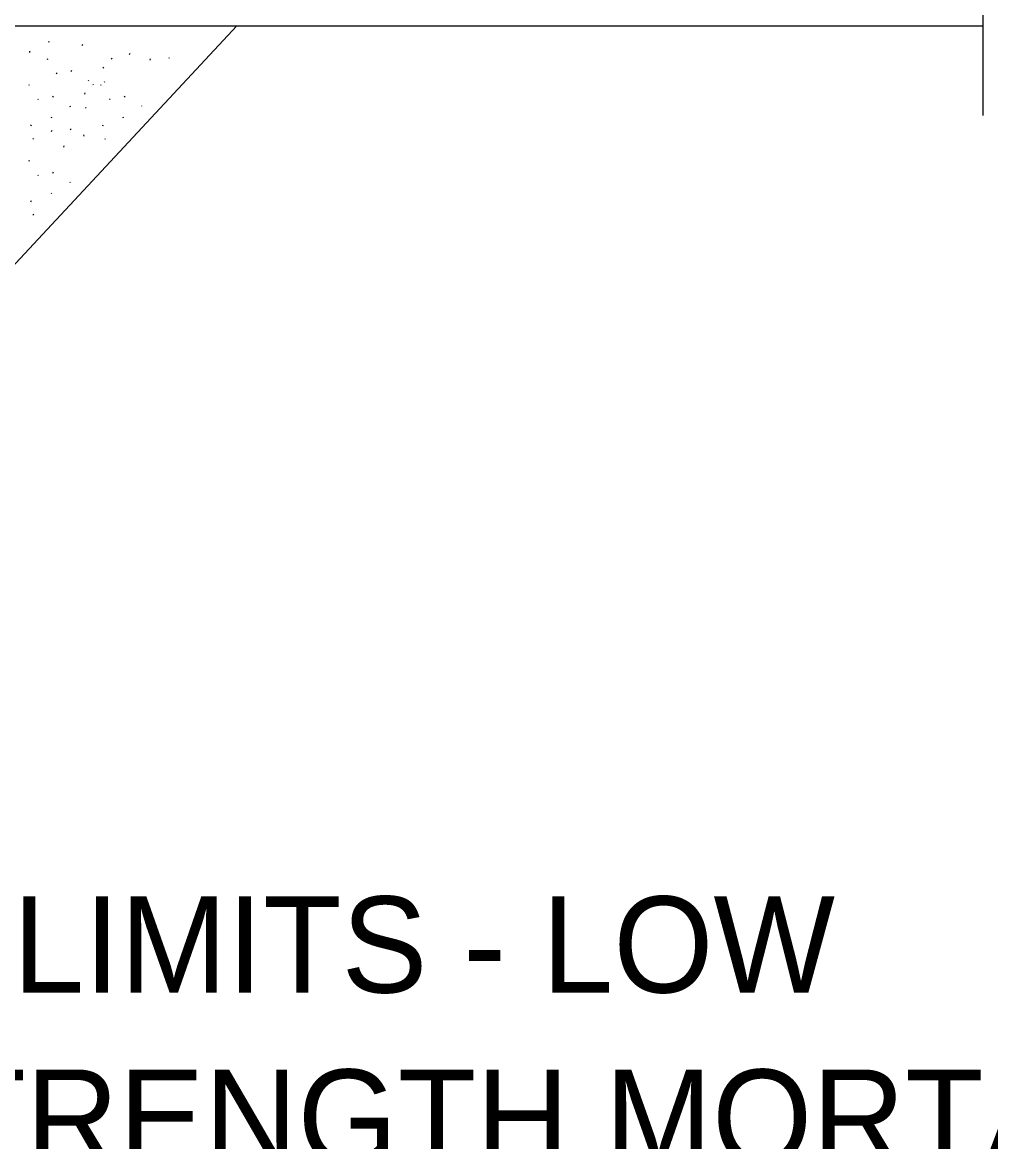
# Model space of a CAD drawing. Extents: x -1609 to 1184, y -412 to 394.
# Drawn here: x 604.678 to 607.495, y 242.766 to 246.024 of the extents above; entities that cross this region are included whole.
import ezdxf

# ---------------------------------------------------------------- set-up
doc = ezdxf.new("R2010")
doc.units = 0
for name, color, linetype in [('Default', 7, 'Continuous'), ('SH_Data', 7, 'Continuous'), ('ST_Details', 7, 'Continuous'), ('ST_Text', 7, 'Continuous')]:
    doc.layers.add(name, color=color, linetype=linetype)

msp = doc.modelspace()

# ---------------------------------------------------------------- linework, layer by layer
at = {"layer": 'Default'}
for p, q in [((598.3883, 246.0133), (607.4734, 246.0133)), ((605.3017, 246.0133), (602.3217, 242.8133))]:
    msp.add_line(p, q, dxfattribs=at)
at = {"layer": 'ST_Details'}
msp.add_line((607.4734, 245.7529), (607.4734, 246.5026), dxfattribs=at)
at = {"layer": 'ST_Text'}
for p, q in [((604.7544, 245.9659), (604.756, 245.9694)), ((604.8518, 245.9566), (604.8534, 245.9601)), ((604.6987, 245.9399), (604.699, 245.9364)), ((604.9897, 245.9302), (604.9913, 245.9337)), ((605.1038, 245.9217), (605.1054, 245.9193)), ((604.7498, 245.9182), (604.7514, 245.9159)), ((604.913, 245.89), (604.9146, 245.8936)), ((604.9361, 245.9191), (604.9377, 245.9167)), ((605.0494, 245.9141), (605.0509, 245.9176)), ((604.7761, 245.8764), (604.7777, 245.8741)), ((604.82, 245.881), (604.8216, 245.8845)), ((604.869, 245.8559), (604.8706, 245.8535)), ((604.6962, 245.8428), (604.6978, 245.8405)), ((604.8826, 245.8437), (604.8841, 245.8414)), ((604.9049, 245.8428), (604.9065, 245.8405)), ((604.9154, 245.8516), (604.917, 245.8493)), ((604.7225, 245.8011), (604.7241, 245.7987)), ((604.7664, 245.8056), (604.768, 245.8092)), ((604.8594, 245.8147), (604.861, 245.8182)), ((604.9312, 245.8011), (604.9328, 245.7987)), ((604.9751, 245.8056), (604.9767, 245.8092)), ((604.8155, 245.7805), (604.817, 245.7782)), ((604.8618, 245.7763), (604.8634, 245.7739)), ((605.0242, 245.7805), (605.0244, 245.7801)), ((604.7029, 245.7221), (604.7044, 245.7256)), ((604.7612, 245.7484), (604.7628, 245.7461)), ((604.9116, 245.7221), (604.9131, 245.7256)), ((604.9699, 245.7484), (604.9715, 245.7461)), ((604.7625, 245.706), (604.7641, 245.7095)), ((604.8169, 245.7136), (604.8185, 245.7112)), ((604.8558, 245.6961), (604.8562, 245.6926)), ((604.7086, 245.6857), (604.7102, 245.6834)), ((604.7982, 245.6605), (604.7998, 245.664)), ((604.9173, 245.6857), (604.9188, 245.6834)), ((604.6962, 245.6221), (604.6978, 245.6198)), ((604.7225, 245.5803), (604.7241, 245.578)), ((604.7664, 245.5849), (604.768, 245.5884)), ((604.8155, 245.5598), (604.817, 245.5574)), ((604.7029, 245.5013), (604.7044, 245.5049)), ((604.7612, 245.5277), (604.7628, 245.5253)), ((604.7086, 245.465), (604.7102, 245.4626))]:
    msp.add_line(p, q, dxfattribs=at)

# ---------------------------------------------------------------- texts
at = {"layer": 'SH_Data'}
for s, p in [('LIMITS - LOW', (604.6497, 243.1994)), ('STRENGTH MORTAR', (604.2094, 242.6954))]:
    msp.add_text(s, height=0.28, dxfattribs=at).set_placement(p)

doc.saveas('drawing.dxf')
